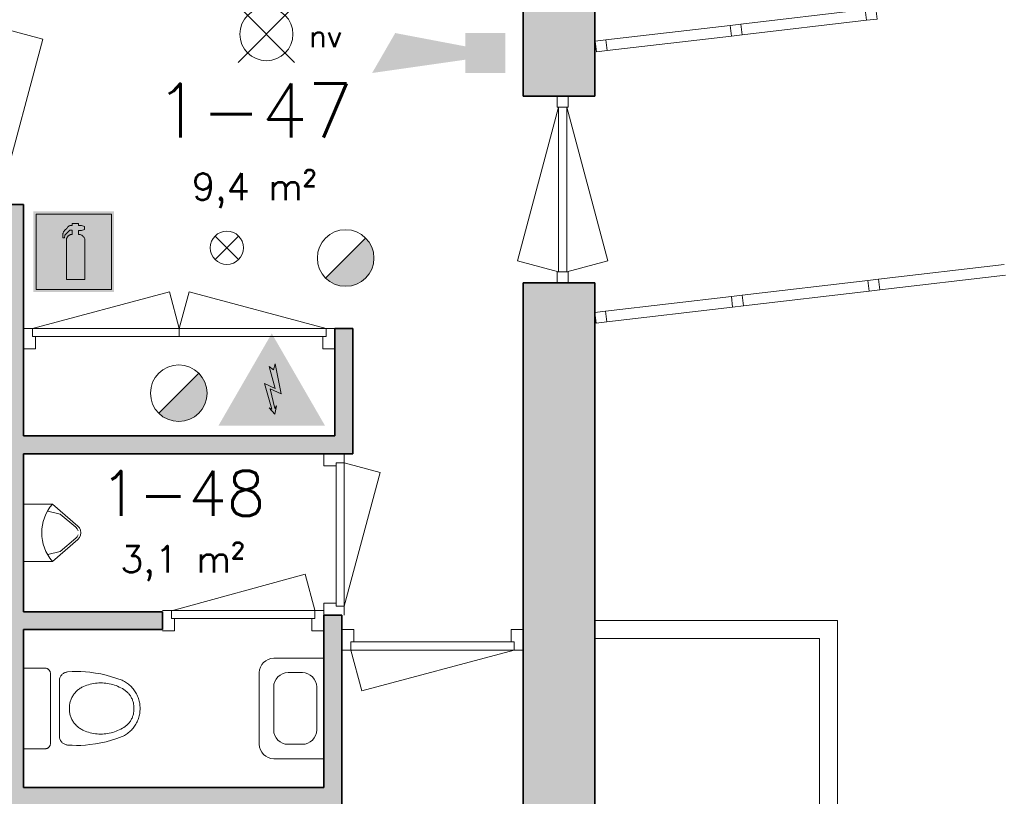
# Model space of a CAD drawing. Header units: millimetres. Extents: x -13022 to 1371524, y -38729 to 632593.
# Tile 301 of 381: x 688499 to 693990, y 574123 to 578455. Entities that reach past the tile are written whole.
import ezdxf

# ---------------------------------------------------------------- set-up
doc = ezdxf.new("R2010")
doc.units = ezdxf.units.MM
doc.header["$LTSCALE"] = 35
doc.layers.add('2D elementen', color=7, linetype='Continuous')
for name, color, linetype, lineweight in [('A LIJN 1', 1, 'Continuous', 20), ('A LIJN 2', 2, 'Continuous', 35), ('A LIJN 5', 5, 'Continuous', 13), ('A LIJN 9', 252, 'Continuous', 18), ('Al65----_beveiliging-inst', 92, 'Continuous', 9), ('B95 tekst', 7, 'Continuous', 25), ('brandveiligheid voorzieningen', 10, 'Continuous', 9)]:
    doc.layers.add(name, color=color, linetype=linetype, lineweight=lineweight)
doc.styles.add('Algemeen', font='simplex.shx', dxfattribs={"height": 2.5})

# ---------------------------------------------------------------- blocks, each defined once
blk = doc.blocks.new('Nevenindicator')
at = {"layer": 'Al65----_beveiliging-inst', "color": 92, "ltscale": 0.7}
for p, q in [((159.186, -81.935), (161.371, -79.75)), ((159.186, -79.75), (161.371, -81.935))]:
    blk.add_line(p, q, dxfattribs=at)
blk.add_circle((160.278, -80.842), 1.545, dxfattribs=at)
blk = doc.blocks.new('Noodverlichting')
at = {"layer": 'Al65----_beveiliging-inst', "color": 92}
for p, q in [((163.999, -62.364), (158.754, -57.119)), ((158.754, -62.364), (163.999, -57.119))]:
    blk.add_line(p, q, dxfattribs=at)
blk.add_circle((161.376, -59.741), 2.472, dxfattribs=at)
at = {"layer": 'Al65----_beveiliging-inst', "color": 7, "style": 'Algemeen'}
blk.add_text('nv', height=2.0628, dxfattribs=at).set_placement((165.326, -60.96))
blk = doc.blocks.new('Brandmelder')
at = {"layer": 'brandveiligheid voorzieningen'}
blk.add_hatch(color=256, dxfattribs=at).paths.add_polyline_path([(76.618, -89.802, 0.198912), (75.848, -87.943), (72.13, -91.661, 0.668179)])
blk.add_line((72.13, -91.661), (75.848, -87.943), dxfattribs=at)
blk.add_circle((73.989, -89.802), 2.629, dxfattribs=at)
blk = doc.blocks.new('Signaalgever (akoestisch)')
at = {"layer": 'Al65----_beveiliging-inst', "color": 10, "linetype": 'Continuous'}
for points in [[(3.713, 0), (3.713, 3.713), (0, 0), (0, 3.713)], [(10.233, 0), (12.377, 3.713), (3.713, 1.238), (3.713, 2.475)]]:
    blk.add_solid(points, dxfattribs=at)
blk = doc.blocks.new('Handbrandblusser')
at = {"ltscale": 0.1}
h = blk.add_hatch(color=10, dxfattribs=at)
h.paths.add_polyline_path([(15.588, 7.191), (8.588, 7.191), (8.588, 0.191), (15.588, 0.191)])
h.paths.add_polyline_path([(11.407, 1.098), (13.129, 1.098), (13.129, 4.758), (13.127, 4.789), (13.12, 4.837), (13.11, 4.88), (13.089, 4.946), (13.064, 4.999), (13.026, 5.058), (12.987, 5.108), (12.954, 5.141), (12.915, 5.175), (12.855, 5.215), (12.803, 5.241), (12.756, 5.26), (12.697, 5.277), (12.643, 5.286), (12.596, 5.29), (12.541, 5.286), (12.541, 5.674), (12.815, 5.674), (13.085, 5.755), (13.085, 6.043), (12.815, 6.123), (12.54, 6.123), (12.54, 6.32), (11.939, 6.32), (11.939, 6.127), (11.751, 6.127), (11.719, 6.118), (11.679, 6.101), (11.636, 6.075), (11.593, 6.041), (11.527, 5.964), (11.437, 5.86), (11.307, 5.714), (11.152, 5.537), (11.129, 5.493), (11.114, 5.46), (11.101, 5.421), (11.092, 5.385), (11.086, 5.35), (11.083, 5.317), (11.082, 5.282), (11.083, 5.252), (11.074, 5.179), (11.072, 5.126), (11.07, 5.072), (11.069, 4.982), (11.244, 4.982), (11.26, 5.227), (11.715, 5.698), (11.939, 5.698), (11.939, 5.306), (11.916, 5.304), (11.886, 5.301), (11.849, 5.295), (11.805, 5.284), (11.761, 5.27), (11.722, 5.252), (11.689, 5.236), (11.656, 5.215), (11.627, 5.195), (11.6, 5.174), (11.578, 5.153), (11.555, 5.131), (11.532, 5.105), (11.513, 5.08), (11.499, 5.059), (11.487, 5.042), (11.473, 5.017), (11.46, 4.992), (11.45, 4.97), (11.439, 4.941), (11.429, 4.909), (11.421, 4.881), (11.414, 4.844), (11.409, 4.804), (11.407, 4.773)], flags=16)
at = {"layer": 'brandveiligheid voorzieningen', "ltscale": 0.1, "true_color": 0xffffff}
blk.add_hatch(color=7, dxfattribs=at).paths.add_polyline_path([(13.129, 4.758), (13.127, 4.789), (13.12, 4.837), (13.11, 4.88), (13.089, 4.946), (13.064, 4.999), (13.026, 5.058), (12.987, 5.108), (12.954, 5.141), (12.915, 5.175), (12.855, 5.215), (12.803, 5.241), (12.756, 5.26), (12.697, 5.277), (12.643, 5.286), (12.596, 5.29), (12.541, 5.286), (12.541, 5.674), (12.815, 5.674), (13.085, 5.755), (13.085, 6.043), (12.815, 6.123), (12.54, 6.123), (12.54, 6.32), (11.939, 6.32), (11.939, 6.127), (11.751, 6.127), (11.719, 6.118), (11.679, 6.101), (11.636, 6.075), (11.593, 6.041), (11.527, 5.964), (11.437, 5.86), (11.307, 5.714), (11.152, 5.537), (11.129, 5.493), (11.114, 5.46), (11.101, 5.421), (11.092, 5.385), (11.086, 5.35), (11.083, 5.317), (11.082, 5.282), (11.083, 5.252), (11.074, 5.179), (11.072, 5.126), (11.07, 5.072), (11.069, 4.982), (11.244, 4.982), (11.26, 5.227), (11.715, 5.698), (11.939, 5.698), (11.939, 5.306), (11.916, 5.304), (11.886, 5.301), (11.849, 5.295), (11.805, 5.284), (11.761, 5.27), (11.722, 5.252), (11.689, 5.236), (11.656, 5.215), (11.627, 5.195), (11.6, 5.174), (11.578, 5.153), (11.555, 5.131), (11.532, 5.105), (11.513, 5.08), (11.499, 5.059), (11.487, 5.042), (11.473, 5.017), (11.46, 4.992), (11.45, 4.97), (11.439, 4.941), (11.429, 4.909), (11.421, 4.881), (11.414, 4.844), (11.409, 4.804), (11.407, 4.773), (11.407, 1.098), (13.129, 1.098)])
at = {"color": 10, "lineweight": 5, "ltscale": 0.1}
blk.add_lwpolyline([(11.407, 1.099), (11.407, 4.773), (11.409, 4.804), (11.414, 4.844), (11.421, 4.881), (11.429, 4.909), (11.439, 4.941), (11.45, 4.97), (11.46, 4.992), (11.473, 5.017), (11.487, 5.042), (11.499, 5.059), (11.513, 5.08), (11.532, 5.105), (11.555, 5.131), (11.578, 5.153), (11.6, 5.174), (11.627, 5.195), (11.656, 5.215), (11.689, 5.236), (11.722, 5.252), (11.761, 5.27), (11.805, 5.284), (11.849, 5.295), (11.886, 5.301), (11.916, 5.304), (11.939, 5.306), (11.939, 5.698), (11.715, 5.698), (11.26, 5.227), (11.244, 4.982), (11.069, 4.982), (11.07, 5.072), (11.072, 5.126), (11.074, 5.179), (11.083, 5.252), (11.082, 5.282), (11.083, 5.317), (11.086, 5.35), (11.092, 5.385), (11.101, 5.421), (11.114, 5.46), (11.129, 5.493), (11.152, 5.537), (11.307, 5.714), (11.437, 5.86), (11.527, 5.964), (11.593, 6.041), (11.636, 6.075), (11.679, 6.101), (11.719, 6.118), (11.751, 6.127), (11.939, 6.127), (11.939, 6.32), (12.54, 6.32), (12.54, 6.123), (12.815, 6.123), (13.085, 6.043), (13.085, 5.755), (12.815, 5.674), (12.541, 5.674), (12.541, 5.286), (12.596, 5.29), (12.643, 5.286), (12.697, 5.277), (12.756, 5.26), (12.803, 5.241), (12.855, 5.215), (12.915, 5.175), (12.954, 5.141), (12.987, 5.108), (13.026, 5.058), (13.064, 4.999), (13.089, 4.946), (13.11, 4.88), (13.12, 4.837), (13.127, 4.789), (13.129, 4.758), (13.129, 1.098), (11.407, 1.098)], dxfattribs=at)
at = {"layer": 'Al65----_beveiliging-inst', "color": 7, "true_color": 0xffffff}
blk.add_solid([(8.338, -0.059), (15.838, -0.059), (8.338, 7.441), (15.838, 7.441)], dxfattribs=at)
at = {"layer": 'brandveiligheid voorzieningen', "color": 10, "ltscale": 0.1}
blk.add_lwpolyline([(8.588, 0.191), (15.588, 0.191), (15.588, 7.191), (8.588, 7.191)], close=True, dxfattribs=at)
blk = doc.blocks.new('Elektrische spanning')
at = {"layer": 'Al65----_beveiliging-inst'}
blk.add_hatch(color=50, dxfattribs=at).paths.add_polyline_path([(-4.38, 1.05), (4.38, 1.05), (0, 8.64)])
at = {"layer": 'brandveiligheid voorzieningen'}
h = blk.add_hatch(color=256, dxfattribs=at)
h.paths.add_polyline_path([(0, 10.74), (-6.2, 0), (6.2, 0)])
h.paths.add_polyline_path([(4.38, 1.05), (-4.38, 1.05), (0, 8.64)], flags=16)
blk.add_hatch(color=256, dxfattribs=at).paths.add_polyline_path([(0.39, 7.21), (0.22, 6.52), (-0.31, 6.91), (0.39, 4.34), (-0.84, 4.9), (0.02, 1.93), (-0.31, 2.1), (0.35, 1.35), (0.55, 2.33), (0.35, 2.02), (-0.17, 4.3), (1.1, 3.72)])
blk.add_lwpolyline([(0.39, 7.21), (0.22, 6.52), (-0.31, 6.91), (0.39, 4.34), (-0.84, 4.9), (0.02, 1.93), (-0.31, 2.1), (0.35, 1.35), (0.55, 2.33), (0.35, 2.02), (-0.17, 4.3), (1.1, 3.72), (0.39, 7.21)], close=True, dxfattribs=at)

msp = doc.modelspace()

# ---------------------------------------------------------------- hatches: boundary and pattern name
at = {"layer": 'A LIJN 9', "ltscale": 0.1}
h = msp.add_hatch(color=256, dxfattribs=at)
h.dxf.hatch_style = 1
h.paths.add_polyline_path([(691307.143, 582182.86), (688620.15, 582182.86), (688620.15, 581832.862), (691307.143, 581832.862)])
h.paths.add_polyline_path([(691707.145, 582182.86), (691307.154, 582182.86), (691307.154, 578028.106), (691707.145, 578028.106)])
h = msp.add_hatch(color=256, dxfattribs=at)
h.dxf.hatch_style = 1
h.paths.add_polyline_path([(688520.148, 576032.864), (690357.142, 576032.864), (690357.142, 576732.861), (690257.144, 576732.861), (690257.144, 576132.864), (688520.148, 576132.864), (688520.148, 577424.762), (688420.15, 577424.762), (688420.15, 572882.862), (688520.148, 572882.862), (688520.148, 573052.862), (689899.146, 573052.862), (689899.146, 573152.862), (688520.148, 573152.862), (688520.148, 574072.862), (690295.272, 574072.862), (690295.272, 575132.862), (690195.273, 575132.862), (690195.273, 574172.862), (688520.148, 574172.862), (688520.148, 575052.862), (689295.279, 575052.862), (689295.279, 575152.862), (688520.148, 575152.862)])
h = msp.add_hatch(color=256, dxfattribs=at)
h.dxf.hatch_style = 1
h.paths.add_polyline_path([(691707.145, 576988.106), (691307.143, 576988.106), (691307.143, 571832.863), (691707.145, 571832.863)])

# ---------------------------------------------------------------- linework, layer by layer
at = {"layer": '2D elementen', "linetype": 'Continuous'}
msp.add_line((691307.143, 582182.86), (691307.143, 578028.106), dxfattribs=at)
at = {"layer": 'A LIJN 1', "linetype": 'Continuous'}
for p, q in [((688724.316, 575697.28), (688654.877, 575714.071)), ((688811.899, 575623.446), (688724.316, 575697.28)), ((688811.899, 575623.446), (688819.57, 575614.792)), ((688819.57, 575614.792), (688824.445, 575604.306)), ((688811.899, 575562.28), (688724.316, 575488.446)), ((688819.57, 575570.934), (688811.899, 575562.28)), ((688824.445, 575581.42), (688819.57, 575570.934)), ((688724.316, 575488.446), (688654.877, 575471.655)), ((693059.142, 575102.862), (691707.145, 575102.862)), ((693059.142, 570482.861), (693059.142, 575102.862)), ((691707.145, 575002.862), (692959.14, 575002.862)), ((692959.14, 575002.862), (692959.14, 570582.862)), ((690075.274, 574812.863), (689995.274, 574812.863)), ((689915.274, 574732.863), (689915.274, 574492.863)), ((690155.274, 574492.863), (690155.274, 574732.863)), ((689995.274, 574412.862), (690075.274, 574412.862))]:
    msp.add_line(p, q, dxfattribs=at)
at = {"layer": 'A LIJN 1'}
msp.add_lwpolyline([(688520.148, 575752.863), (688681.877, 575752.863), (688822.895, 575630.648), (688832.213, 575619.893), (688838.124, 575606.948), (688840.149, 575592.863), (688838.124, 575578.778), (688832.213, 575565.834), (688822.895, 575555.079), (688681.877, 575432.863), (688520.148, 575432.863)], close=True, dxfattribs=at)
at = {"layer": 'A LIJN 1', "linetype": 'Continuous'}
for points in [[(689915.274, 574892.863), (690195.273, 574892.862)], [(690195.273, 574892.862), (690195.273, 574332.862)], [(689835.274, 574412.862), (689835.274, 574812.863)], [(690195.273, 574332.862), (689915.274, 574332.862)]]:
    msp.add_lwpolyline(points, dxfattribs=at)
at = {"layer": 'A LIJN 1', "linetype": 'Continuous', "extrusion": (0, 0, -1)}
for centre, major_axis, start_param, end_param in [((688865.21, 575592.863), (-172.063, 172.063), 4.78024545, 6.21532872), ((689915.273, 574812.863), (-56.569, 56.569), 5.49778653, 7.06858409), ((689915.273, 574412.862), (56.569, 56.569), 2.35619399, 3.92699132)]:
    msp.add_ellipse(centre, major_axis=major_axis, ratio=1, start_param=start_param, end_param=end_param, dxfattribs=at)
at = {"layer": 'A LIJN 1', "linetype": 'Continuous'}
for centre, major_axis, start_param, end_param in [((689995.274, 574732.863), (-56.569, 56.569), -0.78539816, 0.78539821), ((690075.274, 574732.863), (56.569, 56.569), 5.49778714, 7.06858351), ((689995.274, 574492.863), (-56.569, 56.569), 0.78539816, 2.35619453), ((690075.274, 574492.863), (-56.569, 56.569), 2.35619449, 3.92699086)]:
    msp.add_ellipse(centre, major_axis=major_axis, ratio=1, start_param=start_param, end_param=end_param, dxfattribs=at)
for points, invisible_edges in [([(688520.148, 574837.862), (688640.147, 574837.862), (688670.146, 574807.862)], 14), ([(688520.148, 574837.862), (688670.146, 574807.862), (688670.146, 574417.862)], 13), ([(688644.839, 574837.493), (688640.147, 574837.862), (688642.501, 574837.77)], 1), ([(688644.839, 574837.493), (688647.151, 574837.033), (688649.417, 574836.394)], 12), ([(688649.417, 574836.394), (688651.629, 574835.579), (688653.766, 574834.593)], 12), ([(688653.766, 574834.593), (688655.822, 574833.442), (688659.629, 574830.674)], 14), ([(688655.822, 574833.442), (688657.782, 574832.133), (688659.629, 574830.674)], 12), ([(688664.416, 574825.496), (688665.725, 574823.537), (688659.629, 574830.674)], 14), ([(688662.959, 574827.346), (688659.629, 574830.674), (688661.361, 574829.076)], 1), ([(688662.959, 574827.346), (688664.416, 574825.496), (688659.629, 574830.674)], 14), ([(688668.677, 574817.133), (688665.725, 574823.537), (688666.877, 574821.482)], 13), ([(688668.677, 574817.133), (688666.877, 574821.482), (688667.865, 574819.343)], 1), ([(688668.677, 574817.133), (688669.318, 574814.866), (688669.776, 574812.555)], 12), ([(688670.146, 574807.862), (688669.776, 574812.555), (688670.054, 574810.216)], 1), ([(688765.994, 574816.683), (688720.149, 574766.855), (688720.321, 574770.983)], 13), ([(688720.832, 574775.082), (688724.36, 574786.934), (688720.321, 574770.983)], 3), ([(688720.832, 574775.082), (688721.679, 574779.125), (688724.36, 574786.934)], 14), ([(688722.857, 574783.085), (688724.36, 574786.934), (688721.679, 574779.125)], 2), ([(688724.36, 574786.934), (688753.898, 574814.14), (688757.857, 574815.321)], 13), ([(688724.36, 574786.934), (688733.355, 574800.71), (688736.277, 574803.633)], 13), ([(688724.36, 574786.934), (688726.172, 574790.646), (688728.286, 574794.195)], 12), ([(688730.685, 574797.558), (688733.355, 574800.71), (688728.286, 574794.195)], 2), ([(688739.428, 574806.303), (688753.898, 574814.14), (688736.277, 574803.633)], 3), ([(688739.428, 574806.303), (688750.049, 574812.637), (688753.898, 574814.14)], 13), ([(688739.428, 574806.303), (688742.789, 574808.705), (688750.049, 574812.637)], 14), ([(688746.337, 574810.821), (688750.049, 574812.637), (688742.789, 574808.705)], 2), ([(688765.994, 574816.683), (688757.857, 574815.321), (688761.897, 574816.17)], 1), ([(688790.801, 574818.284), (688819.484, 574712.44), (688765.994, 574816.683)], 3), ([(688831.977, 574722.427), (688790.801, 574818.284), (688815.654, 574818.886)], 13), ([(688790.801, 574818.284), (688823.512, 574715.936), (688819.484, 574712.44)], 13), ([(688790.801, 574818.284), (688827.678, 574719.267), (688823.512, 574715.936)], 13), ([(688831.977, 574722.427), (688827.678, 574719.267), (688790.801, 574818.284)], 14), ([(688831.977, 574722.427), (688815.654, 574818.886), (688836.398, 574725.412)], 3), ([(688845.58, 574730.835), (688815.654, 574818.886), (688850.329, 574733.265)], 3), ([(688815.654, 574818.886), (688840.506, 574818.486), (688850.329, 574733.265)], 14), ([(688845.58, 574730.835), (688840.934, 574728.216), (688815.654, 574818.886)], 14), ([(688840.934, 574728.216), (688836.398, 574725.412), (688815.654, 574818.886)], 14), ([(688865.325, 574817.086), (688864.203, 574739.226), (688840.506, 574818.486)], 3), ([(688855.174, 574735.502), (688850.329, 574733.265), (688840.506, 574818.486)], 14), ([(688855.174, 574735.502), (688840.506, 574818.486), (688864.203, 574739.226)], 3), ([(688865.325, 574817.086), (688873.378, 574742.58), (688864.203, 574739.226)], 13), ([(688865.325, 574817.086), (688890.071, 574814.687), (688882.678, 574745.558)], 14), ([(688865.325, 574817.086), (688882.678, 574745.558), (688873.378, 574742.58)], 13), ([(688892.096, 574748.156), (688882.678, 574745.558), (688890.071, 574814.687)], 14), ([(688890.071, 574814.687), (688920.878, 574810.673), (688911.204, 574752.195)], 14), ([(688892.096, 574748.156), (688890.071, 574814.687), (688901.61, 574750.37)], 3), ([(688890.071, 574814.687), (688911.204, 574752.195), (688901.61, 574750.37)], 13), ([(688920.878, 574810.673), (688920.867, 574753.629), (688911.204, 574752.195)], 13), ([(688930.579, 574754.669), (688920.867, 574753.629), (688920.878, 574810.673)], 14), ([(688951.472, 574805.259), (688930.579, 574754.669), (688920.878, 574810.673)], 3), ([(688951.472, 574805.259), (688940.326, 574755.314), (688930.579, 574754.669)], 13), ([(688951.472, 574805.259), (688950.091, 574755.562), (688940.326, 574755.314)], 13), ([(688951.472, 574805.259), (688959.857, 574755.413), (688950.091, 574755.562)], 13), ([(688951.472, 574805.259), (688981.788, 574798.456), (688959.857, 574755.413)], 14), ([(688981.788, 574798.456), (688969.611, 574754.868), (688959.857, 574755.413)], 13), ([(688979.331, 574753.927), (688969.611, 574754.868), (688981.788, 574798.456)], 14), ([(688979.331, 574753.927), (688981.788, 574798.456), (688989.009, 574752.592)], 3), ([(689011.76, 574790.277), (688989.009, 574752.592), (688981.788, 574798.456)], 3), ([(689011.76, 574790.277), (688998.622, 574750.865), (688989.009, 574752.592)], 13), ([(689011.76, 574790.277), (689008.159, 574748.748), (688998.622, 574750.865)], 13), ([(689011.76, 574790.277), (689017.6, 574746.246), (689008.159, 574748.748)], 13), ([(689041.327, 574780.74), (689017.6, 574746.246), (689011.76, 574790.277)], 3), ([(689041.327, 574780.74), (689026.935, 574743.363), (689017.6, 574746.246)], 13), ([(689041.327, 574780.74), (689036.139, 574740.102), (689026.935, 574743.363)], 13), ([(689045.207, 574736.471), (689036.139, 574740.102), (689041.327, 574780.74)], 14), ([(689045.207, 574736.471), (689041.327, 574780.74), (689070.43, 574769.865)], 13), ([(688778.266, 574639.381), (688720.149, 574766.855), (688779.384, 574644.596)], 3), ([(688808.284, 574701.02), (688804.87, 574696.922), (688720.149, 574766.855)], 14), ([(688808.284, 574701.02), (688720.149, 574766.855), (688811.862, 574704.976)], 3), ([(688776.175, 574623.524), (688775.908, 574618.196), (688720.149, 574766.855)], 14), ([(688776.175, 574623.524), (688720.149, 574766.855), (688776.66, 574628.836)], 3), ([(688785.933, 574664.881), (688720.149, 574766.855), (688788.073, 574669.767)], 3), ([(688780.715, 574649.762), (688720.149, 574766.855), (688782.248, 574654.871)], 3), ([(688785.933, 574664.881), (688783.988, 574659.913), (688720.149, 574766.855)], 14), ([(688780.715, 574649.762), (688779.384, 574644.596), (688720.149, 574766.855)], 14), ([(688788.073, 574669.767), (688720.149, 574766.855), (688790.408, 574674.563)], 3), ([(688819.484, 574712.44), (688815.596, 574708.785), (688720.149, 574766.855)], 14), ([(688720.149, 574458.869), (688720.149, 574766.855), (688775.855, 574612.862)], 14), ([(688777.354, 574634.125), (688720.149, 574766.855), (688778.266, 574639.381)], 3), ([(688777.354, 574634.125), (688776.66, 574628.836), (688720.149, 574766.855)], 14), ([(688775.855, 574612.862), (688720.149, 574766.855), (688775.908, 574618.196)], 3), ([(688783.988, 574659.913), (688782.248, 574654.871), (688720.149, 574766.855)], 14), ([(688801.619, 574692.691), (688798.545, 574688.332), (688720.149, 574766.855)], 14), ([(688792.933, 574679.261), (688790.408, 574674.563), (688720.149, 574766.855)], 14), ([(688801.619, 574692.691), (688720.149, 574766.855), (688804.87, 574696.922)], 3), ([(688795.649, 574683.853), (688792.933, 574679.261), (688720.149, 574766.855)], 14), ([(688798.545, 574688.332), (688795.649, 574683.853), (688720.149, 574766.855)], 14), ([(688815.596, 574708.785), (688811.862, 574704.976), (688720.149, 574766.855)], 14), ([(689045.207, 574736.471), (689070.43, 574769.865), (689054.122, 574732.474)], 3), ([(689054.122, 574732.474), (689070.43, 574769.865), (689076.716, 574766.761)], 13), ([(689054.122, 574732.474), (689076.716, 574766.761), (689062.865, 574728.118)], 3), ([(689082.873, 574763.404), (689062.865, 574728.118), (689076.716, 574766.761)], 3), ([(689088.889, 574759.802), (689062.865, 574728.118), (689082.873, 574763.404)], 3), ([(689088.889, 574759.802), (689071.422, 574723.411), (689062.865, 574728.118)], 13), ([(689088.889, 574759.802), (689094.756, 574755.959), (689071.422, 574723.411)], 14), ([(689094.756, 574755.959), (689079.783, 574718.36), (689071.422, 574723.411)], 13), ([(689094.756, 574755.959), (689100.463, 574751.882), (689079.783, 574718.36)], 14), ([(689105.998, 574747.578), (689079.783, 574718.36), (689100.463, 574751.882)], 3), ([(689105.998, 574747.578), (689087.932, 574712.973), (689079.783, 574718.36)], 13), ([(689111.354, 574743.053), (689087.932, 574712.973), (689105.998, 574747.578)], 3), ([(689111.354, 574743.053), (689116.523, 574738.316), (689087.932, 574712.973)], 14), ([(689116.523, 574738.316), (689091.597, 574710.162), (689087.932, 574712.973)], 13), ([(689116.523, 574738.316), (689095.145, 574707.209), (689091.597, 574710.162)], 13), ([(689116.523, 574738.316), (689121.497, 574733.374), (689095.145, 574707.209)], 14), ([(689095.145, 574707.209), (689121.497, 574733.374), (689098.578, 574704.118)], 3), ([(689121.497, 574733.374), (689126.269, 574728.234), (689098.578, 574704.118)], 14), ([(689101.886, 574700.894), (689098.578, 574704.118), (689126.269, 574728.234)], 14), ([(689130.828, 574722.906), (689101.886, 574700.894), (689126.269, 574728.234)], 3), ([(689130.828, 574722.906), (689105.06, 574697.543), (689101.886, 574700.894)], 13), ([(689135.169, 574717.398), (689105.06, 574697.543), (689130.828, 574722.906)], 3), ([(689135.169, 574717.398), (689108.104, 574694.07), (689105.06, 574697.543)], 13), ([(689135.169, 574717.398), (689139.281, 574711.719), (689108.104, 574694.07)], 14), ([(689139.281, 574711.719), (689111.007, 574690.479), (689108.104, 574694.07)], 13), ([(689139.281, 574711.719), (689113.768, 574686.777), (689111.007, 574690.479)], 13), ([(689139.281, 574711.719), (689143.161, 574705.878), (689113.768, 574686.777)], 14), ([(689116.378, 574682.969), (689113.768, 574686.777), (689143.161, 574705.878)], 14), ([(689116.378, 574682.969), (689143.161, 574705.878), (689146.8, 574699.885)], 13), ([(689116.378, 574682.969), (689146.8, 574699.885), (689118.838, 574679.061)], 3), ([(689150.199, 574693.75), (689118.838, 574679.061), (689146.8, 574699.885)], 3), ([(689150.199, 574693.75), (689121.142, 574675.06), (689118.838, 574679.061)], 13), ([(689150.199, 574693.75), (689153.342, 574687.482), (689121.142, 574675.06)], 14), ([(689123.29, 574670.97), (689121.142, 574675.06), (689153.342, 574687.482)], 14), ([(689123.29, 574670.97), (689153.342, 574687.482), (689156.23, 574681.093)], 13), ([(689123.29, 574670.97), (689156.23, 574681.093), (689125.274, 574666.8)], 3), ([(689125.274, 574666.8), (689156.23, 574681.093), (689158.858, 574674.592)], 13), ([(689125.274, 574666.8), (689158.858, 574674.592), (689127.089, 574662.555)], 3), ([(689128.737, 574658.241), (689127.089, 574662.555), (689158.858, 574674.592)], 14), ([(689128.737, 574658.241), (689158.858, 574674.592), (689161.223, 574667.99)], 13), ([(689128.737, 574658.241), (689161.223, 574667.99), (689130.214, 574653.866)], 3), ([(689163.318, 574661.298), (689130.214, 574653.866), (689161.223, 574667.99)], 3), ([(689131.518, 574649.436), (689130.214, 574653.866), (689163.318, 574661.298)], 14), ([(689131.518, 574649.436), (689163.318, 574661.298), (689165.141, 574654.527)], 13), ([(689132.647, 574644.959), (689131.518, 574649.436), (689165.141, 574654.527)], 14), ([(689132.647, 574644.959), (689165.141, 574654.527), (689166.686, 574647.687)], 13), ([(689132.647, 574644.959), (689166.686, 574647.687), (689133.597, 574640.44)], 3), ([(689167.956, 574640.791), (689133.597, 574640.44), (689166.686, 574647.687)], 3), ([(689134.372, 574635.887), (689133.597, 574640.44), (689167.956, 574640.791)], 14), ([(689134.372, 574635.887), (689167.956, 574640.791), (689134.963, 574631.308)], 3), ([(689168.944, 574633.849), (689134.963, 574631.308), (689167.956, 574640.791)], 3), ([(689168.944, 574633.849), (689135.375, 574626.709), (689134.963, 574631.308)], 13), ([(689168.944, 574633.849), (689169.654, 574626.872), (689135.375, 574626.709)], 14), ([(689135.608, 574622.097), (689135.375, 574626.709), (689169.654, 574626.872)], 14), ([(689170.218, 574612.862), (689135.524, 574612.863), (689135.657, 574617.479)], 13), ([(689135.608, 574622.097), (689169.654, 574626.872), (689170.077, 574619.873)], 13), ([(689135.608, 574622.097), (689170.077, 574619.873), (689135.657, 574617.479)], 3), ([(689170.218, 574612.862), (689135.657, 574617.479), (689170.077, 574619.873)], 3), ([(688775.908, 574607.528), (688720.149, 574458.869), (688775.855, 574612.862)], 3), ([(688775.908, 574607.528), (688776.175, 574602.201), (688720.149, 574458.869)], 14), ([(688776.66, 574596.888), (688720.149, 574458.869), (688776.175, 574602.201)], 3), ([(688777.354, 574591.599), (688720.149, 574458.869), (688776.66, 574596.888)], 3), ([(688778.266, 574586.343), (688720.149, 574458.869), (688777.354, 574591.599)], 3), ([(688778.266, 574586.343), (688779.384, 574581.128), (688720.149, 574458.869)], 14), ([(688720.149, 574458.869), (688779.384, 574581.128), (688780.715, 574575.962)], 13), ([(688720.149, 574458.869), (688780.715, 574575.962), (688782.248, 574570.854)], 13), ([(688720.149, 574458.869), (688782.248, 574570.854), (688783.988, 574565.811)], 13), ([(688720.149, 574458.869), (688783.988, 574565.811), (688785.933, 574560.843)], 13), ([(688788.073, 574555.957), (688720.149, 574458.869), (688785.933, 574560.843)], 3), ([(689156.23, 574544.631), (689123.29, 574554.754), (689125.274, 574558.924)], 13), ([(689125.274, 574558.924), (689127.089, 574563.17), (689158.858, 574551.132)], 14), ([(689156.23, 574544.631), (689125.274, 574558.924), (689158.858, 574551.132)], 3), ([(689128.737, 574567.483), (689158.858, 574551.132), (689127.089, 574563.17)], 3), ([(689130.214, 574571.858), (689161.223, 574557.734), (689128.737, 574567.483)], 3), ([(689161.223, 574557.734), (689158.858, 574551.132), (689128.737, 574567.483)], 14), ([(689131.518, 574576.288), (689163.318, 574564.426), (689130.214, 574571.858)], 3), ([(689130.214, 574571.858), (689163.318, 574564.426), (689161.223, 574557.734)], 13), ([(689131.518, 574576.288), (689132.647, 574580.766), (689165.141, 574571.198)], 14), ([(689131.518, 574576.288), (689165.141, 574571.198), (689163.318, 574564.426)], 13), ([(689132.647, 574580.766), (689133.597, 574585.284), (689166.686, 574578.037)], 14), ([(689132.647, 574580.766), (689166.686, 574578.037), (689165.141, 574571.198)], 13), ([(689134.372, 574589.837), (689167.956, 574584.934), (689133.597, 574585.284)], 3), ([(689133.597, 574585.284), (689167.956, 574584.934), (689166.686, 574578.037)], 13), ([(689134.372, 574589.837), (689134.963, 574594.416), (689167.956, 574584.934)], 14), ([(689135.375, 574599.016), (689168.944, 574591.876), (689134.963, 574594.416)], 3), ([(689134.963, 574594.416), (689168.944, 574591.876), (689167.956, 574584.934)], 13), ([(689135.375, 574599.016), (689135.608, 574603.628), (689169.654, 574598.852)], 14), ([(689135.375, 574599.016), (689169.654, 574598.852), (689168.944, 574591.876)], 13), ([(689135.657, 574608.245), (689135.524, 574612.863), (689170.218, 574612.862)], 14), ([(689135.657, 574608.245), (689170.077, 574605.851), (689135.608, 574603.628)], 3), ([(689170.077, 574605.851), (689169.654, 574598.852), (689135.608, 574603.628)], 14), ([(689135.657, 574608.245), (689170.218, 574612.862), (689170.077, 574605.851)], 13), ([(688790.408, 574551.161), (688720.149, 574458.869), (688788.073, 574555.957)], 3), ([(688790.408, 574551.161), (688792.933, 574546.464), (688720.149, 574458.869)], 14), ([(688795.649, 574541.871), (688720.149, 574458.869), (688792.933, 574546.464)], 3), ([(688795.649, 574541.871), (688798.545, 574537.392), (688720.149, 574458.869)], 14), ([(688720.149, 574458.869), (688798.545, 574537.392), (688801.619, 574533.033)], 13), ([(688720.149, 574458.869), (688801.619, 574533.033), (688804.87, 574528.802)], 13), ([(688720.149, 574458.869), (688804.87, 574528.802), (688808.284, 574524.705)], 13), ([(688811.862, 574520.748), (688720.149, 574458.869), (688808.284, 574524.705)], 3), ([(688811.862, 574520.748), (688815.596, 574516.939), (688720.149, 574458.869)], 14), ([(688819.484, 574513.284), (688720.149, 574458.869), (688815.596, 574516.939)], 3), ([(688819.484, 574513.284), (688790.801, 574407.44), (688765.998, 574409.041)], 13), ([(688819.484, 574513.284), (688823.512, 574509.788), (688790.801, 574407.44)], 14), ([(688827.678, 574506.457), (688790.801, 574407.44), (688823.512, 574509.788)], 3), ([(688831.977, 574503.297), (688790.801, 574407.44), (688827.678, 574506.457)], 3), ([(689094.756, 574469.765), (689071.422, 574502.313), (689079.783, 574507.365)], 13), ([(689087.935, 574512.751), (689105.998, 574478.146), (689079.783, 574507.365)], 3), ([(689100.463, 574473.842), (689079.783, 574507.365), (689105.998, 574478.146)], 3), ([(689094.756, 574469.765), (689079.783, 574507.365), (689100.463, 574473.842)], 3), ([(689091.597, 574515.562), (689116.523, 574487.408), (689087.935, 574512.751)], 3), ([(689111.354, 574482.671), (689105.998, 574478.146), (689087.935, 574512.751)], 14), ([(689111.354, 574482.671), (689087.935, 574512.751), (689116.523, 574487.408)], 3), ([(689091.597, 574515.562), (689095.145, 574518.516), (689116.523, 574487.408)], 14), ([(689121.497, 574492.351), (689095.145, 574518.516), (689098.578, 574521.606)], 13), ([(689121.497, 574492.351), (689116.523, 574487.408), (689095.145, 574518.516)], 14), ([(689101.886, 574524.83), (689126.269, 574497.49), (689098.578, 574521.606)], 3), ([(689121.497, 574492.351), (689098.578, 574521.606), (689126.269, 574497.49)], 3), ([(689101.886, 574524.83), (689105.06, 574528.181), (689130.828, 574502.818)], 14), ([(689101.886, 574524.83), (689130.828, 574502.818), (689126.269, 574497.49)], 13), ([(689105.06, 574528.181), (689108.104, 574531.655), (689135.169, 574508.327)], 14), ([(689105.06, 574528.181), (689135.169, 574508.327), (689130.828, 574502.818)], 13), ([(689111.007, 574535.245), (689139.281, 574514.005), (689108.104, 574531.655)], 3), ([(689135.169, 574508.327), (689108.104, 574531.655), (689139.281, 574514.005)], 3), ([(689111.007, 574535.245), (689113.768, 574538.947), (689139.281, 574514.005)], 14), ([(689143.161, 574519.846), (689113.768, 574538.947), (689116.378, 574542.755)], 13), ([(689143.161, 574519.846), (689139.281, 574514.005), (689113.768, 574538.947)], 14), ([(689146.8, 574525.839), (689116.378, 574542.755), (689118.838, 574546.663)], 13), ([(689143.161, 574519.846), (689116.378, 574542.755), (689146.8, 574525.839)], 3), ([(689121.142, 574550.665), (689150.199, 574531.974), (689118.838, 574546.663)], 3), ([(689146.8, 574525.839), (689118.838, 574546.663), (689150.199, 574531.974)], 3), ([(689153.342, 574538.242), (689121.142, 574550.665), (689123.29, 574554.754)], 13), ([(689153.342, 574538.242), (689150.199, 574531.974), (689121.142, 574550.665)], 14), ([(689153.342, 574538.242), (689123.29, 574554.754), (689156.23, 574544.631)], 3), ([(688720.149, 574458.869), (688765.998, 574409.041), (688720.321, 574454.742)], 3), ([(688720.832, 574450.642), (688720.321, 574454.742), (688724.36, 574438.79)], 14), ([(688720.832, 574450.642), (688724.36, 574438.79), (688721.679, 574446.599)], 3), ([(688831.977, 574503.297), (688815.654, 574406.839), (688790.801, 574407.44)], 13), ([(688831.977, 574503.297), (688836.398, 574500.312), (688815.654, 574406.839)], 14), ([(688815.654, 574406.839), (688836.398, 574500.312), (688840.934, 574497.508)], 13), ([(688845.58, 574494.889), (688815.654, 574406.839), (688840.934, 574497.508)], 3), ([(688845.58, 574494.889), (688850.329, 574492.459), (688815.654, 574406.839)], 14), ([(688850.329, 574492.459), (688840.506, 574407.239), (688815.654, 574406.839)], 13), ([(688855.17, 574490.222), (688840.506, 574407.239), (688850.329, 574492.459)], 3), ([(688855.17, 574490.222), (688864.203, 574486.498), (688840.506, 574407.239)], 14), ([(688865.325, 574408.639), (688840.506, 574407.239), (688864.203, 574486.498)], 14), ([(688865.325, 574408.639), (688864.203, 574486.498), (688873.378, 574483.145)], 13), ([(688865.325, 574408.639), (688873.378, 574483.145), (688882.678, 574480.166)], 13), ([(688865.325, 574408.639), (688882.678, 574480.166), (688890.067, 574411.037)], 3), ([(688882.678, 574480.166), (688892.096, 574477.568), (688890.067, 574411.037)], 14), ([(688901.61, 574475.354), (688890.067, 574411.037), (688892.096, 574477.568)], 3), ([(688901.61, 574475.354), (688911.204, 574473.529), (688890.067, 574411.037)], 14), ([(688920.878, 574415.051), (688890.067, 574411.037), (688911.204, 574473.529)], 14), ([(688920.878, 574415.051), (688911.204, 574473.529), (688920.867, 574472.095)], 13), ([(688930.579, 574471.055), (688920.878, 574415.051), (688920.867, 574472.095)], 3), ([(688930.579, 574471.055), (688951.472, 574420.465), (688920.878, 574415.051)], 13), ([(688930.579, 574471.055), (688940.326, 574470.411), (688951.472, 574420.465)], 14), ([(688940.326, 574470.411), (688950.091, 574470.162), (688951.472, 574420.465)], 14), ([(688959.857, 574470.311), (688951.472, 574420.465), (688950.091, 574470.162)], 3), ([(688959.857, 574470.311), (688981.788, 574427.269), (688951.472, 574420.465)], 13), ([(688969.611, 574470.856), (688981.788, 574427.269), (688959.857, 574470.311)], 3), ([(688969.611, 574470.856), (688979.331, 574471.797), (688981.788, 574427.269)], 14), ([(688989.009, 574473.133), (688981.788, 574427.269), (688979.331, 574471.797)], 3), ([(688989.009, 574473.133), (689011.76, 574435.447), (688981.788, 574427.269)], 13), ([(688989.009, 574473.133), (688998.622, 574474.86), (689011.76, 574435.447)], 14), ([(689008.159, 574476.976), (689011.76, 574435.447), (688998.622, 574474.86)], 3), ([(689008.159, 574476.976), (689017.6, 574479.478), (689011.76, 574435.447)], 14), ([(689011.76, 574435.447), (689017.6, 574479.478), (689041.327, 574444.984)], 3), ([(689026.935, 574482.362), (689041.327, 574444.984), (689017.6, 574479.478)], 3), ([(689036.139, 574485.622), (689041.327, 574444.984), (689026.935, 574482.362)], 3), ([(689036.139, 574485.622), (689045.207, 574489.254), (689041.327, 574444.984)], 14), ([(689070.433, 574455.859), (689041.327, 574444.984), (689045.207, 574489.254)], 14), ([(689054.122, 574493.25), (689070.433, 574455.859), (689045.207, 574489.254)], 3), ([(689054.122, 574493.25), (689062.865, 574497.606), (689076.716, 574458.964)], 14), ([(689054.122, 574493.25), (689076.716, 574458.964), (689070.433, 574455.859)], 13), ([(689062.865, 574497.606), (689071.422, 574502.313), (689088.889, 574465.923)], 14), ([(689062.865, 574497.606), (689088.889, 574465.923), (689082.873, 574462.32)], 13), ([(689062.865, 574497.606), (689082.873, 574462.32), (689076.716, 574458.964)], 13), ([(689094.756, 574469.765), (689088.889, 574465.923), (689071.422, 574502.313)], 14), ([(688640.147, 574387.862), (688520.148, 574387.862), (688670.146, 574417.862)], 14), ([(688659.629, 574395.05), (688655.822, 574392.283), (688653.766, 574391.132)], 13), ([(688659.629, 574395.05), (688657.782, 574393.591), (688655.822, 574392.283)], 12), ([(688665.725, 574402.187), (688664.416, 574400.229), (688659.629, 574395.05)], 14), ([(688664.416, 574400.229), (688662.959, 574398.379), (688659.629, 574395.05)], 14), ([(688662.959, 574398.379), (688661.361, 574396.649), (688659.629, 574395.05)], 12), ([(688665.725, 574402.187), (688668.677, 574408.592), (688666.877, 574404.242)], 3), ([(688666.877, 574404.242), (688668.677, 574408.592), (688667.865, 574406.381)], 1), ([(688669.776, 574413.169), (688669.318, 574410.859), (688668.677, 574408.592)], 12), ([(688670.146, 574417.862), (688670.054, 574415.508), (688669.776, 574413.169)], 12), ([(688721.679, 574446.599), (688724.36, 574438.79), (688722.857, 574442.639)], 1), ([(688728.286, 574431.529), (688726.172, 574435.079), (688724.36, 574438.79)], 12), ([(688753.898, 574411.584), (688724.36, 574438.79), (688757.857, 574410.404)], 3), ([(688736.277, 574422.092), (688733.355, 574425.014), (688724.36, 574438.79)], 14), ([(688728.286, 574431.529), (688733.355, 574425.014), (688730.685, 574428.167)], 1), ([(688753.898, 574411.584), (688739.428, 574419.421), (688736.277, 574422.092)], 13), ([(688753.898, 574411.584), (688750.049, 574413.088), (688739.428, 574419.421)], 14), ([(688739.428, 574419.421), (688750.049, 574413.088), (688742.789, 574417.019)], 3), ([(688742.789, 574417.019), (688750.049, 574413.088), (688746.337, 574414.903)], 1), ([(688757.857, 574410.404), (688765.998, 574409.041), (688761.897, 574409.554)], 1), ([(688640.147, 574387.862), (688644.839, 574388.231), (688642.501, 574387.955)], 1), ([(688649.417, 574389.33), (688647.151, 574388.691), (688644.839, 574388.231)], 12), ([(688653.766, 574391.132), (688651.629, 574390.146), (688649.417, 574389.33)], 12)]:
    msp.add_3dface(points, dxfattribs=dict(at, invisible_edges=invisible_edges))
at = {"layer": 'A LIJN 2'}
for p, q in [((691307.154, 582182.86), (691307.154, 578028.106)), ((691707.145, 582182.86), (691707.145, 578028.106)), ((691707.145, 578028.106), (691307.143, 578028.106)), ((688520.148, 577424.762), (688420.15, 577424.762)), ((688520.148, 576132.864), (688520.148, 577424.762)), ((691307.143, 576988.106), (691307.143, 571832.863)), ((691707.145, 576988.106), (691307.143, 576988.106)), ((691707.145, 576988.106), (691707.145, 571832.863)), ((690257.144, 576132.864), (690257.144, 576732.861)), ((690357.142, 576732.861), (690257.144, 576732.861)), ((690357.142, 576032.864), (690357.142, 576732.861)), ((688520.148, 576132.864), (690257.144, 576132.864)), ((688520.148, 576032.864), (690357.142, 576032.864)), ((688520.148, 575152.862), (688520.148, 576032.864)), ((688520.148, 575152.862), (689295.279, 575152.862)), ((689295.279, 575052.862), (689295.279, 575152.862)), ((690195.273, 575132.862), (690195.273, 574172.862)), ((690195.273, 575132.862), (690295.272, 575132.862)), ((690295.272, 575132.862), (690295.272, 574072.862)), ((688520.148, 574172.862), (688520.148, 575052.862)), ((688520.148, 575052.862), (689295.279, 575052.862)), ((690195.273, 574172.862), (688520.148, 574172.862))]:
    msp.add_line(p, q, dxfattribs=at)
at = {"layer": 'A LIJN 5', "linetype": 'Continuous'}
for p, q in [((692520.98, 578430.428), (693213.927, 578511.306)), ((688399.65, 578407.765), (688628.657, 578346.403)), ((691768.439, 578342.595), (692461.386, 578423.472)), ((692527.934, 578370.834), (693220.881, 578451.714)), ((691775.393, 578283.001), (692468.341, 578363.881)), ((688628.657, 578346.403), (688399.653, 577491.766)), ((691504.645, 577968.104), (691274.634, 577109.739)), ((691504.634, 577048.109), (691504.645, 577968.105)), ((691549.64, 577968.104), (691549.628, 577048.108)), ((691779.628, 577109.733), (691549.64, 577968.087)), ((691274.634, 577109.739), (691504.634, 577048.109)), ((691549.632, 577048.109), (691779.628, 577109.733)), ((693288.737, 577007.217), (693990.142, 577089.083)), ((692527.739, 576918.389), (693229.14, 577000.256)), ((693295.691, 576947.618), (693997.092, 577029.488)), ((688570.147, 576732.862), (689333.819, 576937.487)), ((689333.819, 576937.487), (689388.648, 576732.862)), ((689388.648, 576732.862), (689443.477, 576937.486)), ((689443.477, 576937.486), (690207.145, 576732.862)), ((692534.697, 576858.79), (693236.094, 576940.66)), ((691766.738, 576829.562), (692468.146, 576911.427)), ((691773.696, 576769.962), (692475.104, 576851.833)), ((690207.145, 576732.862), (688570.147, 576732.862)), ((689388.648, 576732.862), (689388.648, 576687.86)), ((690190.142, 576687.86), (688587.146, 576687.86)), ((690264.277, 575199.86), (690264.277, 575965.858)), ((690309.275, 575182.858), (690309.275, 575982.857)), ((690309.275, 575982.857), (690509.272, 575929.268)), ((690509.272, 575929.268), (690309.275, 575182.854)), ((690090.701, 575361.558), (689345.279, 575157.896)), ((690145.27, 575161.827), (690090.701, 575361.558)), ((689345.279, 575159.863), (690145.278, 575159.86)), ((689362.281, 575114.864), (690128.28, 575114.862)), ((690362.288, 574983.861), (691240.161, 574983.861)), ((690345.279, 574938.863), (690406.363, 574710.894)), ((690345.286, 574938.863), (691257.159, 574938.863)), ((690406.363, 574710.894), (691257.155, 574938.863))]:
    msp.add_line(p, q, dxfattribs=at)
for points in [[(693213.927, 578511.306), (693220.881, 578451.711), (693280.478, 578458.668), (693273.524, 578518.262)], [(692461.386, 578423.472), (692468.341, 578363.878), (692527.934, 578370.834), (692520.98, 578430.428)], [(691708.842, 578335.639), (691715.8, 578276.044), (691775.393, 578283.001), (691768.439, 578342.595)], [(691497.142, 578028.107), (691497.142, 577968.105), (691557.143, 577968.104), (691557.143, 578028.107)], [(691497.13, 577048.109), (691497.13, 576988.106), (691557.132, 576988.107), (691557.132, 577048.108)], [(693229.152, 577000.25), (693236.11, 576940.655), (693295.703, 576947.612), (693288.749, 577007.206)], [(692468.146, 576911.428), (692475.104, 576851.833), (692534.697, 576858.79), (692527.739, 576918.384)], [(691707.145, 576822.605), (691714.099, 576763.006), (691773.696, 576769.962), (691766.738, 576829.562)]]:
    msp.add_3dface(points, dxfattribs=at)
for points, invisible_edges in [([(688570.147, 576687.86), (688570.147, 576732.862), (688520.148, 576732.862)], 12), ([(690207.145, 576687.86), (690207.145, 576732.862), (690257.144, 576732.862)], 12), ([(688587.146, 576618.859), (688570.147, 576687.86), (688520.148, 576618.859)], 3), ([(688587.146, 576618.859), (688587.146, 576687.86), (688570.147, 576687.86)], 12), ([(690190.142, 576618.859), (690207.145, 576687.86), (690257.144, 576618.859)], 3), ([(690190.142, 576618.859), (690190.142, 576687.86), (690207.145, 576687.86)], 12), ([(690195.277, 575965.858), (690264.277, 575982.857), (690195.277, 576032.856)], 3), ([(690309.275, 576032.856), (690264.277, 575982.857), (690309.275, 575982.857)], 1), ([(690195.277, 575965.858), (690264.277, 575965.858), (690264.277, 575982.857)], 12), ([(690264.277, 575182.858), (690195.277, 575199.86), (690264.277, 575199.86)], 1), ([(690264.277, 575182.858), (690195.277, 575132.858), (690195.277, 575199.86)], 13), ([(690264.277, 575182.858), (690309.275, 575182.858), (690309.275, 575132.858)], 12), ([(689295.279, 575159.863), (689345.279, 575159.863), (689345.279, 575114.865)], 12), ([(689295.279, 575045.864), (689345.279, 575114.865), (689362.281, 575045.864)], 3), ([(689362.281, 575114.864), (689362.281, 575045.864), (689345.279, 575114.865)], 2), ([(690128.28, 575045.862), (690145.278, 575114.862), (690128.28, 575114.862)], 1), ([(690128.28, 575045.862), (690195.277, 575045.862), (690145.278, 575114.862)], 14), ([(690145.278, 575159.86), (690145.278, 575114.862), (690195.277, 575159.86)], 2), ([(690345.286, 574983.861), (690295.287, 575052.861), (690362.288, 575052.861)], 13), ([(690345.286, 574983.861), (690362.288, 575052.861), (690362.288, 574983.861)], 1), ([(691307.166, 575052.861), (691257.167, 574983.861), (691240.165, 575052.861)], 3), ([(691240.165, 574983.861), (691240.165, 575052.861), (691257.167, 574983.861)], 2), ([(690345.286, 574983.861), (690345.286, 574938.863), (690295.287, 574938.863)], 12), ([(691257.167, 574938.863), (691257.167, 574983.861), (691307.166, 574938.863)], 2)]:
    msp.add_3dface(points, dxfattribs=dict(at, invisible_edges=invisible_edges))

# ---------------------------------------------------------------- block references
at = {"ltscale": 0.1}
for name, p, xscale, yscale, zscale in [('Noodverlichting', (680192.126, 581958.896), 60, 60, 60), ('Handbrandblusser', (688074.638, 576939.411), 60, 60, 60), ('Elektrische spanning', (689904.507, 576189.582), 48, 48, 48)]:
    msp.add_blockref(name, p, dxfattribs=dict(at, xscale=xscale, yscale=yscale, zscale=zscale))
at = {"ltscale": 0.1, "xscale": 60, "yscale": 60, "zscale": 60, "rotation": 180}
msp.add_blockref('Signaalgever (akoestisch)', (691207.148, 578380.655), dxfattribs=at)
at = {"layer": 'Al65----_beveiliging-inst', "xscale": 60, "yscale": 60, "zscale": 60}
for name, p in [('Nevenindicator', (680037.619, 582033.401)), ('Brandmelder', (685877.384, 582513.807)), ('Brandmelder', (684946.381, 581759.332))]:
    msp.add_blockref(name, p, dxfattribs=at)

# ---------------------------------------------------------------- texts
at = {"layer": 'B95 tekst', "char_height": 300, "width": 4383.91272, "attachment_point": 2, "style": 'Algemeen'}
for s, insert in [('\\pt3600;1-47{\\H0.5x;\\C1;\\P\\ptz;\\C256;9,4 m²}', (689807.073, 578098.913)), ('{\\H0.83333x;1-48\\P\\H0.6x;3,1 m²}', (689407.117, 575937.704))]:
    msp.add_mtext(s, dxfattribs=dict(at, insert=insert))

doc.saveas('drawing.dxf')
